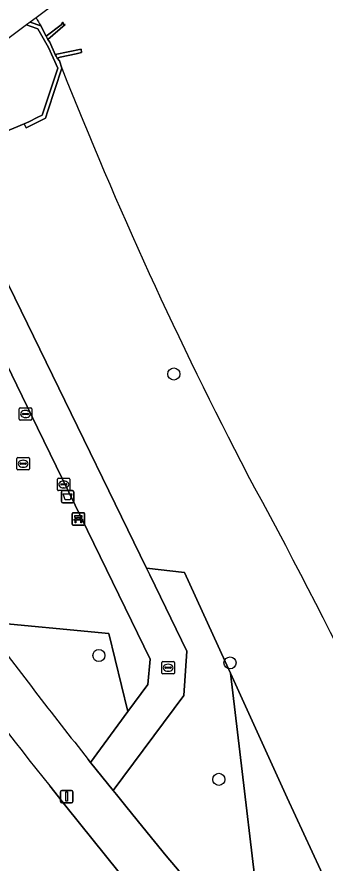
# Model space of a CAD drawing. Extents: x 159674 to 160531, y 382172 to 382904.
# Drawn here: x 159717.7 to 159742.6, y 382495.4 to 382563.8 of the extents above; entities that cross this region are included whole.
import ezdxf

# ---------------------------------------------------------------- set-up
doc = ezdxf.new("R2010")
doc.units = 0
for name, color, linetype in [('IMGEO_Afvalbak', 7, 'Continuous'), ('IMGEO_Bank', 7, 'Continuous'), ('IMGEO_Boom', 7, 'Continuous'), ('IMGEO_Fietspad_gesloten', 7, 'Continuous'), ('IMGEO_Groenvoorziening', 7, 'Continuous'), ('IMGEO_Lichtmast', 7, 'Continuous'), ('IMGEO_Meer_plas_ven_vijver', 7, 'Continuous'), ('IMGEO_Muur', 7, 'Continuous'), ('IMGEO_Oever', 7, 'Continuous'), ('IMGEO_Rioolput', 7, 'Continuous'), ('IMGEO_Voetpad_halfverhard', 7, 'Continuous'), ('IMGEO_Voetpad_open', 7, 'Continuous')]:
    doc.layers.add(name, color=color, linetype=linetype)

msp = doc.modelspace()

# ---------------------------------------------------------------- linework, layer by layer
at = {"layer": 'IMGEO_Afvalbak'}
for p, q in [((159721.279, 382524.608), (159721.279, 382525.408)), ((159721.279, 382525.408), (159721.279, 382524.608)), ((159721.379, 382525.508), (159722.169, 382525.508)), ((159722.169, 382525.508), (159721.379, 382525.508)), ((159722.269, 382525.408), (159722.269, 382524.608)), ((159722.269, 382524.608), (159722.269, 382525.408)), ((159722.169, 382524.508), (159721.379, 382524.508)), ((159721.379, 382524.508), (159722.169, 382524.508))]:
    msp.add_line(p, q, dxfattribs=at)
msp.add_lwpolyline([(159721.422, 382525.222), (159722.126, 382525.222), (159721.977, 382524.752), (159721.571, 382524.752), (159721.422, 382525.222)], dxfattribs=at)
for centre, start, end in [((159721.379, 382525.408), 90, 180), ((159721.379, 382525.408), 90, 180), ((159722.169, 382525.408), 0, 90), ((159722.169, 382525.408), 360, 90), ((159721.379, 382524.608), 180, 270), ((159721.379, 382524.608), 180, 270), ((159722.169, 382524.608), 270, 0), ((159722.169, 382524.608), 270, 0)]:
    msp.add_arc(centre, 0.1, start, end, dxfattribs=at)
at = {"layer": 'IMGEO_Bank'}
for p, q in [((159722.142, 382522.782), (159722.142, 382523.623)), ((159722.142, 382523.623), (159722.142, 382522.782)), ((159722.217, 382523.707), (159723.058, 382523.707)), ((159723.058, 382523.707), (159722.217, 382523.707)), ((159723.142, 382523.632), (159723.142, 382522.791)), ((159723.142, 382522.791), (159723.142, 382523.632)), ((159722.839, 382523.105), (159722.446, 382523.105)), ((159722.451, 382523.213), (159722.451, 382523.319)), ((159722.495, 382523.319), (159722.495, 382523.213)), ((159722.783, 382523.325), (159722.501, 382523.325)), ((159722.501, 382523.207), (159722.783, 382523.207)), ((159722.789, 382523.213), (159722.789, 382523.319)), ((159722.833, 382523.319), (159722.833, 382523.213)), ((159723.067, 382522.707), (159722.226, 382522.707)), ((159722.226, 382522.707), (159723.067, 382522.707))]:
    msp.add_line(p, q, dxfattribs=at)
for points in [[(159722.389, 382523.105), (159722.247, 382523.105), (159722.359, 382523.207), (159722.445, 382523.207)], [(159722.445, 382523.325), (159722.359, 382523.325), (159722.359, 382523.486), (159722.922, 382523.486), (159722.922, 382523.325), (159722.839, 382523.325)], [(159722.439, 382523.098), (159722.439, 382522.891), (159722.396, 382522.891), (159722.396, 382523.098)], [(159722.839, 382523.207), (159722.922, 382523.207), (159723.034, 382523.105), (159722.895, 382523.105)], [(159722.889, 382523.098), (159722.889, 382522.891), (159722.845, 382522.891), (159722.845, 382523.098)]]:
    msp.add_lwpolyline(points, dxfattribs=at)
for centre, radius, start, end in [((159722.22, 382523.629), 0.0779, 92.4484, 184.28452), ((159722.22, 382523.629), 0.0779, 92.4484, 184.28452), ((159723.064, 382523.629), 0.0779, 2.4484, 94.28452), ((159723.064, 382523.629), 0.0779, 2.4484, 94.28452), ((159722.389, 382523.098), 0.00671, 2.89567, 87.10433), ((159722.446, 382523.098), 0.00671, 92.89567, 177.10433), ((159722.444, 382523.318), 0.00671, 2.89567, 87.10433), ((159722.444, 382523.214), 0.00671, 272.89567, 357.10433), ((159722.501, 382523.318), 0.00671, 92.89567, 177.10433), ((159722.501, 382523.214), 0.00671, 182.89567, 267.10433), ((159722.783, 382523.318), 0.00671, 2.89567, 87.10433), ((159722.783, 382523.214), 0.00671, 272.89567, 357.10433), ((159722.84, 382523.318), 0.00671, 92.89567, 177.10433), ((159722.84, 382523.214), 0.00671, 182.89567, 267.10433), ((159722.838, 382523.098), 0.00671, 2.89567, 87.10433), ((159722.895, 382523.098), 0.00671, 92.89567, 177.10433), ((159722.22, 382522.785), 0.0779, 182.4484, 274.28452), ((159722.22, 382522.785), 0.0779, 182.4484, 274.28452), ((159723.064, 382522.785), 0.0779, 272.4484, 4.28452), ((159723.064, 382522.785), 0.0779, 272.4484, 4.28452)]:
    msp.add_arc(centre, radius, start, end, dxfattribs=at)
at = {"layer": 'IMGEO_Boom'}
for centre in [(159730.363, 382534.916), (159724.31, 382512.17), (159734.911, 382511.57), (159734.004, 382502.161)]:
    msp.add_circle(centre, 0.489, dxfattribs=at)
at = {"layer": 'IMGEO_Fietspad_gesloten'}
msp.add_lwpolyline([(159738.563, 382479.736), (159734.953, 382484.005), (159726.89, 382493.468), (159725.943, 382494.638), (159721.639, 382500), (159720.333, 382501.627)], dxfattribs=at)
msp.add_arc((160051.296, 382765.399), 423.216, 214.64849, 218.55418, dxfattribs=at)
at = {"layer": 'IMGEO_Groenvoorziening'}
for points in [[(159714.878, 382514.93), (159725.124, 382513.939), (159726.647, 382507.635), (159728.259, 382509.838), (159728.461, 382511.864), (159719.353, 382530.566), (159707.696, 382554.528), (159707.696, 382554.528), (159695.308, 382543.238)], [(159725.124, 382513.939), (159714.878, 382514.93)], [(159723.438, 382503.776), (159723.64, 382503.526), (159726.647, 382507.635), (159725.124, 382513.939)], [(159739.531, 382500.661), (159734.936, 382510.752), (159737.831, 382486.455), (159741.717, 382481.898)], [(159752.674, 382469.59), (159756.271, 382470.712), (159756.033, 382470.966), (159756.178, 382471.088), (159753.671, 382473.573), (159747.275, 382483.181), (159744.244, 382490.492), (159739.531, 382500.661)]]:
    msp.add_lwpolyline(points, dxfattribs=at)
msp.add_lwpolyline([(159734.936, 382510.752), (159731.233, 382518.883), (159728.146, 382519.23), (159728.413, 382518.679), (159731.42, 382512.522), (159731.166, 382508.938), (159725.466, 382501.271), (159725.736, 382500.938), (159726.495, 382500), (159727.869, 382498.304), (159729.753, 382495.977), (159736.673, 382487.82), (159737.831, 382486.455)], close=True, dxfattribs=at)
msp.add_arc((160077.718, 382784.526), 452.034, 216.61289, 218.39509, dxfattribs=at)
at = {"layer": 'IMGEO_Lichtmast'}
for p, q in [((159721.202, 382500.366), (159721.202, 382501.166)), ((159721.202, 382501.166), (159721.202, 382500.366)), ((159721.302, 382501.266), (159722.092, 382501.266)), ((159722.092, 382501.266), (159721.302, 382501.266)), ((159722.192, 382501.166), (159722.192, 382500.366)), ((159722.192, 382500.366), (159722.192, 382501.166)), ((159722.092, 382500.266), (159721.302, 382500.266)), ((159721.302, 382500.266), (159722.092, 382500.266))]:
    msp.add_line(p, q, dxfattribs=at)
msp.add_lwpolyline([(159721.622, 382501.141), (159721.772, 382501.141), (159721.772, 382500.391), (159721.622, 382500.391), (159721.622, 382501.141)], dxfattribs=at)
for centre, start, end in [((159721.302, 382501.166), 90, 180), ((159721.302, 382501.166), 90, 180), ((159722.092, 382501.166), 0, 90), ((159722.092, 382501.166), 360, 90), ((159721.302, 382500.366), 180, 270), ((159721.302, 382500.366), 180, 270), ((159722.092, 382500.366), 270, 0), ((159722.092, 382500.366), 270, 0)]:
    msp.add_arc(centre, 0.1, start, end, dxfattribs=at)
at = {"layer": 'IMGEO_Meer_plas_ven_vijver'}
for points in [[(159974.476, 382658.989), (159973.814, 382659.121), (159973.748, 382659.134), (159831.607, 382585.179), (159786.813, 382614.088), (159719.223, 382563.702)], [(159719.617, 382563.054), (159720.032, 382562.227), (159721.248, 382563.136), (159721.391, 382563.34), (159721.434, 382563.171), (159721.572, 382563.154), (159720.177, 382561.938), (159720.348, 382561.732), (159720.783, 382560.729), (159722.876, 382561.166), (159722.914, 382560.891), (159722.483, 382560.8), (159721.187, 382560.525), (159720.935, 382560.427), (159721.112, 382560.221), (159721.308, 382559.62)]]:
    msp.add_lwpolyline(points, dxfattribs=at)
for centre, radius, start, end in [((159782.625, 382601.809), 73.973, 211.0079, 211.59494), ((160050.995, 382690.523), 354.724, 201.65565, 207.47935), ((159338.273, 382308.851), 453.806, 23.39432, 28.70914)]:
    msp.add_arc(centre, radius, start, end, dxfattribs=at)
at = {"layer": 'IMGEO_Muur'}
for points in [[(159718.467, 382563.138), (159718.758, 382563.032), (159719.379, 382562.805), (159720.228, 382561.295), (159720.994, 382559.634), (159719.711, 382555.834), (159719.369, 382555.665), (159718.642, 382555.307), (159718.273, 382555.125), (159718.425, 382554.807), (159719.981, 382555.58), (159720.176, 382556.173), (159721.308, 382559.62), (159721.112, 382560.221), (159720.935, 382560.427), (159720.852, 382560.592), (159720.783, 382560.729), (159720.348, 382561.732), (159720.177, 382561.938), (159720.091, 382562.109), (159720.032, 382562.227), (159719.617, 382563.054), (159718.76, 382563.356), (159718.76, 382563.356)], [(159721.248, 382563.136), (159720.032, 382562.227), (159720.091, 382562.109), (159720.177, 382561.938), (159721.572, 382563.154), (159721.434, 382563.171), (159721.391, 382563.34)], [(159720.783, 382560.729), (159720.852, 382560.592), (159720.935, 382560.427), (159721.187, 382560.525), (159722.483, 382560.8), (159722.914, 382560.891), (159722.876, 382561.166)]]:
    msp.add_lwpolyline(points, close=True, dxfattribs=at)
at = {"layer": 'IMGEO_Oever'}
for points in [[(159719.223, 382563.702), (159718.76, 382563.356), (159718.76, 382563.356), (159719.617, 382563.054)], [(159721.308, 382559.62), (159720.176, 382556.173), (159719.981, 382555.58), (159718.425, 382554.807), (159718.273, 382555.125), (159713.917, 382553.335), (159711.904, 382552.508), (159728.146, 382519.23), (159731.233, 382518.883), (159734.936, 382510.752), (159739.531, 382500.661), (159744.244, 382490.492), (159747.275, 382483.181), (159753.671, 382473.573), (159756.178, 382471.088), (159756.487, 382470.779), (159758.806, 382472.895), (159756.094, 382475.955), (159756.189, 382476.014)]]:
    msp.add_lwpolyline(points, dxfattribs=at)
for centre, radius, start, end in [((159782.625, 382601.809), 73.973, 211.0079, 211.59494), ((160050.995, 382690.523), 354.724, 201.65565, 207.47935), ((159338.273, 382308.851), 453.806, 23.39432, 28.70914)]:
    msp.add_arc(centre, radius, start, end, dxfattribs=at)
at = {"layer": 'IMGEO_Rioolput'}
for p, q in [((159717.873, 382531.259), (159717.873, 382532.111)), ((159717.948, 382532.185), (159718.8, 382532.185)), ((159718.175, 382531.728), (159718.573, 382531.728)), ((159718.361, 382531.965), (159718.386, 382531.965)), ((159718.874, 382532.111), (159718.874, 382531.259)), ((159718.8, 382531.185), (159717.948, 382531.185)), ((159718.132, 382531.679), (159718.132, 382531.691)), ((159718.57, 382531.642), (159718.172, 382531.642)), ((159718.384, 382531.405), (159718.359, 382531.405)), ((159718.616, 382531.691), (159718.616, 382531.679)), ((159717.683, 382527.241), (159717.683, 382528.093)), ((159717.758, 382528.167), (159718.61, 382528.167)), ((159717.942, 382527.661), (159717.942, 382527.673)), ((159718.38, 382527.624), (159717.982, 382527.624)), ((159717.985, 382527.71), (159718.383, 382527.71)), ((159718.171, 382527.947), (159718.196, 382527.947)), ((159718.426, 382527.673), (159718.426, 382527.661)), ((159718.684, 382528.093), (159718.684, 382527.241)), ((159718.61, 382527.167), (159717.758, 382527.167)), ((159718.194, 382527.387), (159718.169, 382527.387)), ((159720.965, 382525.566), (159720.965, 382526.418)), ((159721.04, 382526.492), (159721.892, 382526.492)), ((159721.453, 382526.272), (159721.478, 382526.272)), ((159721.966, 382526.418), (159721.966, 382525.566)), ((159721.224, 382525.986), (159721.224, 382525.998)), ((159721.662, 382525.949), (159721.264, 382525.949)), ((159721.267, 382526.035), (159721.665, 382526.035)), ((159721.476, 382525.712), (159721.451, 382525.712)), ((159721.708, 382525.998), (159721.708, 382525.986)), ((159721.892, 382525.492), (159721.04, 382525.492)), ((159729.407, 382510.756), (159729.407, 382511.608)), ((159729.482, 382511.682), (159730.334, 382511.682)), ((159729.709, 382511.225), (159730.107, 382511.225)), ((159729.895, 382511.462), (159729.92, 382511.462)), ((159730.408, 382511.608), (159730.408, 382510.756)), ((159730.334, 382510.682), (159729.482, 382510.682)), ((159729.666, 382511.176), (159729.666, 382511.188)), ((159730.104, 382511.139), (159729.706, 382511.139)), ((159729.918, 382510.902), (159729.893, 382510.902)), ((159730.15, 382511.188), (159730.15, 382511.176))]:
    msp.add_line(p, q, dxfattribs=at)
for points in [[(159717.873, 382531.259), (159717.873, 382532.111)], [(159717.948, 382532.185), (159718.8, 382532.185)], [(159718.874, 382532.111), (159718.874, 382531.259)], [(159718.8, 382531.185), (159717.948, 382531.185)], [(159717.683, 382527.241), (159717.683, 382528.093)], [(159717.758, 382528.167), (159718.61, 382528.167)], [(159718.684, 382528.093), (159718.684, 382527.241)], [(159718.61, 382527.167), (159717.758, 382527.167)], [(159720.965, 382525.566), (159720.965, 382526.418)], [(159721.04, 382526.492), (159721.892, 382526.492)], [(159721.966, 382526.418), (159721.966, 382525.566)], [(159721.892, 382525.492), (159721.04, 382525.492)], [(159729.407, 382510.756), (159729.407, 382511.608)], [(159729.482, 382511.682), (159730.334, 382511.682)], [(159730.408, 382511.608), (159730.408, 382510.756)], [(159730.334, 382510.682), (159729.482, 382510.682)]]:
    msp.add_lwpolyline(points, dxfattribs=at)
for centre, radius, start, end in [((159717.95, 382532.109), 0.0765, 91.55205, 178.44795), ((159717.95, 382532.109), 0.0765, 91.55205, 178.44795), ((159718.172, 382531.688), 0.0403, 85.87752, 175.75265), ((159718.577, 382531.69), 0.0386, 1.73085, 96.63898), ((159718.798, 382532.109), 0.0765, 1.55205, 88.44795), ((159718.798, 382532.109), 0.0765, 1.55205, 88.44795), ((159717.95, 382531.261), 0.0765, 181.55205, 268.44795), ((159717.95, 382531.261), 0.0765, 181.55205, 268.44795), ((159718.169, 382531.678), 0.0366, 178.93798, 274.71019), ((159718.573, 382531.685), 0.043, 264.86636, 352.45326), ((159718.798, 382531.261), 0.0765, 271.55205, 358.44795), ((159718.798, 382531.261), 0.0765, 271.55205, 358.44795), ((159717.76, 382528.091), 0.0765, 91.55205, 178.44795), ((159717.76, 382528.091), 0.0765, 91.55205, 178.44795), ((159717.982, 382527.67), 0.0403, 85.87752, 175.75265), ((159717.979, 382527.66), 0.0366, 178.93798, 274.71019), ((159718.383, 382527.667), 0.043, 264.86636, 352.45326), ((159718.387, 382527.672), 0.0386, 1.73085, 96.63898), ((159718.608, 382528.091), 0.0765, 1.55205, 88.44795), ((159718.608, 382528.091), 0.0765, 1.55205, 88.44795), ((159717.76, 382527.243), 0.0765, 181.55205, 268.44795), ((159717.76, 382527.243), 0.0765, 181.55205, 268.44795), ((159718.608, 382527.243), 0.0765, 271.55205, 358.44795), ((159718.608, 382527.243), 0.0765, 271.55205, 358.44795), ((159721.042, 382526.416), 0.0765, 91.55205, 178.44795), ((159721.042, 382526.416), 0.0765, 91.55205, 178.44795), ((159721.89, 382526.416), 0.0765, 1.55205, 88.44795), ((159721.89, 382526.416), 0.0765, 1.55205, 88.44795), ((159721.042, 382525.568), 0.0765, 181.55205, 268.44795), ((159721.042, 382525.568), 0.0765, 181.55205, 268.44795), ((159721.264, 382525.995), 0.0403, 85.87752, 175.75265), ((159721.261, 382525.985), 0.0366, 178.93798, 274.71019), ((159721.665, 382525.992), 0.043, 264.86636, 352.45326), ((159721.669, 382525.997), 0.0386, 1.73085, 96.63898), ((159721.89, 382525.568), 0.0765, 271.55205, 358.44795), ((159721.89, 382525.568), 0.0765, 271.55205, 358.44795), ((159729.484, 382511.606), 0.0765, 91.55205, 178.44795), ((159729.484, 382511.606), 0.0765, 91.55205, 178.44795), ((159729.706, 382511.185), 0.0403, 85.87752, 175.75265), ((159730.111, 382511.187), 0.0386, 1.73085, 96.63898), ((159730.332, 382511.606), 0.0765, 1.55205, 88.44795), ((159730.332, 382511.606), 0.0765, 1.55205, 88.44795), ((159729.484, 382510.758), 0.0765, 181.55205, 268.44795), ((159729.484, 382510.758), 0.0765, 181.55205, 268.44795), ((159729.703, 382511.175), 0.0366, 178.93798, 274.71019), ((159730.107, 382511.182), 0.043, 264.86636, 352.45326), ((159730.332, 382510.758), 0.0765, 271.55205, 358.44795), ((159730.332, 382510.758), 0.0765, 271.55205, 358.44795)]:
    msp.add_arc(centre, radius, start, end, dxfattribs=at)
for centre, major_axis, ratio, start_param, end_param in [((159718.36, 382531.685), (-0.387, 0.002), 0.722429, 4.712389, 7.853982), ((159718.385, 382531.685), (-0.39, 0.002), 0.717154, 1.570796, 4.712389), ((159718.17, 382527.667), (-0.387, 0.002), 0.722429, 4.712389, 7.853982), ((159718.195, 382527.667), (-0.39, 0.002), 0.717154, 1.570796, 4.712389), ((159721.452, 382525.992), (-0.387, 0.002), 0.722429, 4.712389, 7.853982), ((159721.477, 382525.992), (-0.39, 0.002), 0.717154, 1.570796, 4.712389), ((159729.894, 382511.182), (-0.387, 0.002), 0.722429, 4.712389, 7.853982), ((159729.919, 382511.182), (-0.39, 0.002), 0.717154, 1.570796, 4.712389)]:
    msp.add_ellipse(centre, major_axis=major_axis, ratio=ratio, start_param=start_param, end_param=end_param, dxfattribs=at)
at = {"layer": 'IMGEO_Voetpad_halfverhard'}
msp.add_lwpolyline([(159707.696, 382554.528), (159707.696, 382554.528), (159719.353, 382530.566), (159728.461, 382511.864), (159728.259, 382509.838), (159726.647, 382507.635), (159723.64, 382503.526), (159725.466, 382501.271), (159731.166, 382508.938), (159731.42, 382512.522), (159728.413, 382518.679), (159728.146, 382519.23), (159711.904, 382552.508), (159713.917, 382553.335), (159718.273, 382555.125), (159718.642, 382555.307), (159719.369, 382555.665), (159719.711, 382555.834), (159720.994, 382559.634), (159720.228, 382561.295), (159719.379, 382562.805), (159718.758, 382563.032), (159718.467, 382563.138), (159711.194, 382557.716)], close=True, dxfattribs=at)
at = {"layer": 'IMGEO_Voetpad_open'}
for points in [[(159741.717, 382481.898), (159737.831, 382486.455), (159736.673, 382487.82), (159729.753, 382495.977), (159727.869, 382498.304), (159726.495, 382500), (159725.736, 382500.938), (159725.466, 382501.271), (159723.64, 382503.526), (159723.438, 382503.776)], [(159720.333, 382501.627), (159721.639, 382500), (159725.943, 382494.638), (159726.89, 382493.468), (159734.953, 382484.005), (159738.563, 382479.736)]]:
    msp.add_lwpolyline(points, dxfattribs=at)
for centre, radius, start, end in [((160051.296, 382765.399), 423.216, 214.64849, 218.55418), ((160077.718, 382784.526), 452.034, 216.61289, 218.39509)]:
    msp.add_arc(centre, radius, start, end, dxfattribs=at)

doc.saveas('drawing.dxf')
